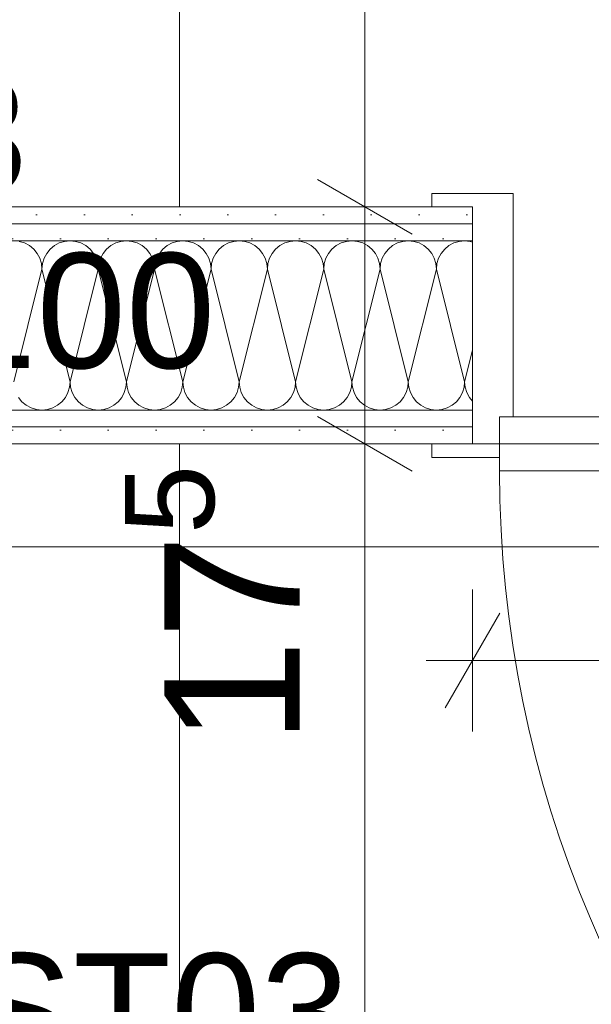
# Model space of a CAD drawing. Header units: metres. Extents: x -4 to 100, y -11 to 17.
# Tile 485 of 656: x 45.525 to 45.948, y 3.306 to 4.033. Entities that reach past the tile are written whole.
import ezdxf

# ---------------------------------------------------------------- set-up
doc = ezdxf.new("R2010")
doc.units = ezdxf.units.M
doc.header["$MEASUREMENT"] = 0
doc.linetypes.add('Strichlinie eng', pattern=[0.115, 0.075, -0.04])
doc.linetypes.add('Wipeout_Contour', pattern=[1, 0, -1])
for name, color, linetype in [('152 - Bemaßung_ Beschriftung.Ausbau', 7, 'Continuous'), ('Neubau_152 - Bemaßung_ Beschriftung.Ausbau', 7, 'Continuous'), ('Neubau_606 - Struktur.Wand Innen Ausbau', 7, 'Continuous'), ('Neubau_650 - Abdeckung.Fußboden Aufbau', 7, 'Continuous')]:
    doc.layers.add(name, color=color, linetype=linetype)
doc.styles.add('ERSTELLTER_STIL_2', font='txt')
doc.dimstyles.new('ERSTELLTER_STIL__3', dxfattribs={"dimtxt": 0.1, "dimasz": 0.0532, "dimexe": 0.18, "dimexo": 0.0625, "dimgap": 0, "dimtad": 1, "dimzin": 0, "dimdsep": 46, "dimtxsty": 'ERSTELLTER_STIL_2', "dimblk": 'ARROWHEAD_2', "dimblk1": 'ARROWHEAD_2', "dimblk2": 'ARROWHEAD_2', "dimcen": 0.09, "dimse1": 1, "dimse2": 1, "dimclrd": 7, "dimclre": 7, "dimclrt": 7, "dimazin": 0, "dimtfac": 1, "dimtdec": 4, "dimtmove": 0, "dimatfit": 3, "dimfxl": 1, "dimtolj": 1, "dimtzin": 0, "dimarcsym": 0})
doc.dimstyles.new('ERSTELLTER_STIL__4', dxfattribs={"dimtxt": 0.1, "dimasz": 0.0532, "dimexe": 0.18, "dimexo": 0.0625, "dimgap": 0, "dimtad": 1, "dimzin": 0, "dimdsep": 46, "dimtxsty": 'ERSTELLTER_STIL_2', "dimblk": 'ARROWHEAD_2', "dimblk1": 'ARROWHEAD_2', "dimblk2": 'ARROWHEAD_2', "dimcen": 0.09, "dimse1": 1, "dimse2": 1, "dimclrd": 7, "dimclre": 7, "dimclrt": 7, "dimazin": 0, "dimtfac": 1, "dimtdec": 4, "dimtmove": 2, "dimatfit": 3, "dimfxl": 1, "dimtolj": 1, "dimtzin": 0, "dimarcsym": 0})
doc.dimstyles.new('ERSTELLTER_STIL__5', dxfattribs={"dimtxt": 0.1, "dimasz": 0.0532, "dimexe": 0.18, "dimexo": 0.0625, "dimgap": 0, "dimtad": 1, "dimtih": 1, "dimtoh": 1, "dimzin": 0, "dimdsep": 46, "dimtxsty": 'ERSTELLTER_STIL_2', "dimblk": 'ARROWHEAD_2', "dimblk1": 'ARROWHEAD_2', "dimblk2": 'ARROWHEAD_2', "dimcen": 0.09, "dimse1": 1, "dimse2": 1, "dimclrd": 7, "dimclre": 7, "dimclrt": 7, "dimazin": 0, "dimtfac": 1, "dimtdec": 4, "dimtmove": 0, "dimatfit": 3, "dimfxl": 1, "dimtolj": 1, "dimtzin": 0, "dimarcsym": 0})
doc.dimstyles.new('ERSTELLTER_STIL__9', dxfattribs={"dimtxt": 0.18, "dimasz": 0.02736, "dimexe": 0.18, "dimexo": 0.0625, "dimgap": 0, "dimtad": 0, "dimtih": 1, "dimtoh": 1, "dimdec": 4, "dimzin": 0, "dimdsep": 46, "dimcen": 0.09, "dimadec": 0, "dimazin": 0, "dimtfac": 1, "dimtdec": 4, "dimtmove": 0, "dimatfit": 3, "dimldrblk": 'ARROWHEAD_11', "dimfxl": 1, "dimtolj": 1, "dimtzin": 0, "dimarcsym": 0})
pattern_1 = [(45, (0, 0), (-0.01767767, 0.01767767), [0, -0.025])]

# ---------------------------------------------------------------- blocks, each defined once
blk = doc.blocks.new('*X1')
at = {"layer": 'Neubau_606 - Struktur.Wand Innen Ausbau', "color": 7, "linetype": 'Continuous', "lineweight": 5}
for p, q in [((45.52881, 3.86841), (45.5249, 3.8696)), ((45.55844, 3.8696), (45.55453, 3.86841)), ((45.5625, 3.87), (45.55844, 3.8696)), ((45.56657, 3.8696), (45.5625, 3.87)), ((45.57047, 3.86841), (45.56657, 3.8696)), ((45.6001, 3.8696), (45.5962, 3.86841)), ((45.60417, 3.87), (45.6001, 3.8696)), ((45.60823, 3.8696), (45.60417, 3.87)), ((45.61214, 3.86841), (45.60823, 3.8696)), ((45.64177, 3.8696), (45.63786, 3.86841)), ((45.64584, 3.87), (45.64177, 3.8696)), ((45.6499, 3.8696), (45.64584, 3.87)), ((45.65381, 3.86841), (45.6499, 3.8696)), ((45.68344, 3.8696), (45.67953, 3.86841)), ((45.6875, 3.87), (45.68344, 3.8696)), ((45.69157, 3.8696), (45.6875, 3.87)), ((45.69547, 3.86841), (45.69157, 3.8696)), ((45.7251, 3.8696), (45.7212, 3.86841)), ((45.72917, 3.87), (45.7251, 3.8696)), ((45.73323, 3.8696), (45.72917, 3.87)), ((45.73714, 3.86841), (45.73323, 3.8696)), ((45.76677, 3.8696), (45.76286, 3.86841)), ((45.77084, 3.87), (45.76677, 3.8696)), ((45.7749, 3.8696), (45.77084, 3.87)), ((45.77881, 3.86841), (45.7749, 3.8696)), ((45.80844, 3.8696), (45.80453, 3.86841)), ((45.8125, 3.87), (45.80844, 3.8696)), ((45.81657, 3.8696), (45.8125, 3.87)), ((45.82047, 3.86841), (45.81657, 3.8696)), ((45.8501, 3.8696), (45.8462, 3.86841)), ((45.85417, 3.87), (45.8501, 3.8696)), ((45.85823, 3.8696), (45.85417, 3.87)), ((45.85999, 3.86906), (45.85823, 3.8696)), ((45.53241, 3.86649), (45.52881, 3.86841)), ((45.53557, 3.8639), (45.53241, 3.86649)), ((45.53816, 3.86074), (45.53557, 3.8639)), ((45.54777, 3.8639), (45.54518, 3.86074)), ((45.55093, 3.86649), (45.54777, 3.8639)), ((45.55453, 3.86841), (45.55093, 3.86649)), ((45.57408, 3.86649), (45.57047, 3.86841)), ((45.57723, 3.8639), (45.57408, 3.86649)), ((45.57982, 3.86074), (45.57723, 3.8639)), ((45.58944, 3.8639), (45.58685, 3.86074)), ((45.59259, 3.86649), (45.58944, 3.8639)), ((45.5962, 3.86841), (45.59259, 3.86649)), ((45.61574, 3.86649), (45.61214, 3.86841)), ((45.6189, 3.8639), (45.61574, 3.86649)), ((45.62149, 3.86074), (45.6189, 3.8639)), ((45.6311, 3.8639), (45.62851, 3.86074)), ((45.63426, 3.86649), (45.6311, 3.8639)), ((45.63786, 3.86841), (45.63426, 3.86649)), ((45.65741, 3.86649), (45.65381, 3.86841)), ((45.66057, 3.8639), (45.65741, 3.86649)), ((45.66316, 3.86074), (45.66057, 3.8639)), ((45.67277, 3.8639), (45.67018, 3.86074)), ((45.67593, 3.86649), (45.67277, 3.8639)), ((45.67953, 3.86841), (45.67593, 3.86649)), ((45.69908, 3.86649), (45.69547, 3.86841)), ((45.70223, 3.8639), (45.69908, 3.86649)), ((45.70482, 3.86074), (45.70223, 3.8639)), ((45.71444, 3.8639), (45.71185, 3.86074)), ((45.71759, 3.86649), (45.71444, 3.8639)), ((45.7212, 3.86841), (45.71759, 3.86649)), ((45.74074, 3.86649), (45.73714, 3.86841)), ((45.7439, 3.8639), (45.74074, 3.86649)), ((45.74649, 3.86074), (45.7439, 3.8639)), ((45.7561, 3.8639), (45.75351, 3.86074)), ((45.75926, 3.86649), (45.7561, 3.8639)), ((45.76286, 3.86841), (45.75926, 3.86649)), ((45.78241, 3.86649), (45.77881, 3.86841)), ((45.78557, 3.8639), (45.78241, 3.86649)), ((45.78816, 3.86074), (45.78557, 3.8639)), ((45.79777, 3.8639), (45.79518, 3.86074)), ((45.80093, 3.86649), (45.79777, 3.8639)), ((45.80453, 3.86841), (45.80093, 3.86649)), ((45.82408, 3.86649), (45.82047, 3.86841)), ((45.82723, 3.8639), (45.82408, 3.86649)), ((45.82982, 3.86074), (45.82723, 3.8639)), ((45.83944, 3.8639), (45.83685, 3.86074)), ((45.84259, 3.86649), (45.83944, 3.8639)), ((45.8462, 3.86841), (45.84259, 3.86649)), ((45.54008, 3.85714), (45.53816, 3.86074)), ((45.54127, 3.85323), (45.54008, 3.85714)), ((45.54325, 3.85714), (45.54207, 3.85323)), ((45.54518, 3.86074), (45.54325, 3.85714)), ((45.58175, 3.85714), (45.57982, 3.86074)), ((45.58294, 3.85323), (45.58175, 3.85714)), ((45.58492, 3.85714), (45.58374, 3.85323)), ((45.58685, 3.86074), (45.58492, 3.85714)), ((45.62342, 3.85714), (45.62149, 3.86074)), ((45.6246, 3.85323), (45.62342, 3.85714)), ((45.62659, 3.85714), (45.6254, 3.85323)), ((45.62851, 3.86074), (45.62659, 3.85714)), ((45.66508, 3.85714), (45.66316, 3.86074)), ((45.66627, 3.85323), (45.66508, 3.85714)), ((45.66825, 3.85714), (45.66707, 3.85323)), ((45.67018, 3.86074), (45.66825, 3.85714)), ((45.70675, 3.85714), (45.70482, 3.86074)), ((45.70794, 3.85323), (45.70675, 3.85714)), ((45.70992, 3.85714), (45.70874, 3.85323)), ((45.71185, 3.86074), (45.70992, 3.85714)), ((45.74842, 3.85714), (45.74649, 3.86074)), ((45.7496, 3.85323), (45.74842, 3.85714)), ((45.75159, 3.85714), (45.7504, 3.85323)), ((45.75351, 3.86074), (45.75159, 3.85714)), ((45.79008, 3.85714), (45.78816, 3.86074)), ((45.79127, 3.85323), (45.79008, 3.85714)), ((45.79325, 3.85714), (45.79207, 3.85323)), ((45.79518, 3.86074), (45.79325, 3.85714)), ((45.83175, 3.85714), (45.82982, 3.86074)), ((45.83294, 3.85323), (45.83175, 3.85714)), ((45.83492, 3.85714), (45.83374, 3.85323)), ((45.83685, 3.86074), (45.83492, 3.85714)), ((45.54167, 3.84916), (45.52084, 3.76583)), ((45.54167, 3.84916), (45.54127, 3.85323)), ((45.54207, 3.85323), (45.54167, 3.84916)), ((45.54167, 3.84916), (45.5625, 3.76583)), ((45.58334, 3.84916), (45.5625, 3.76583)), ((45.58334, 3.84916), (45.58294, 3.85323)), ((45.58374, 3.85323), (45.58334, 3.84916)), ((45.58334, 3.84916), (45.60417, 3.76583)), ((45.625, 3.84916), (45.60417, 3.76583)), ((45.625, 3.84916), (45.6246, 3.85323)), ((45.6254, 3.85323), (45.625, 3.84916)), ((45.625, 3.84916), (45.64584, 3.76583)), ((45.66667, 3.84916), (45.64584, 3.76583)), ((45.66667, 3.84916), (45.66627, 3.85323)), ((45.66707, 3.85323), (45.66667, 3.84916)), ((45.66667, 3.84916), (45.6875, 3.76583)), ((45.70834, 3.84916), (45.6875, 3.76583)), ((45.70834, 3.84916), (45.70794, 3.85323)), ((45.70874, 3.85323), (45.70834, 3.84916)), ((45.70834, 3.84916), (45.72917, 3.76583)), ((45.75, 3.84916), (45.72917, 3.76583)), ((45.75, 3.84916), (45.7496, 3.85323)), ((45.7504, 3.85323), (45.75, 3.84916)), ((45.75, 3.84916), (45.77084, 3.76583)), ((45.79167, 3.84916), (45.77084, 3.76583)), ((45.79167, 3.84916), (45.79127, 3.85323)), ((45.79207, 3.85323), (45.79167, 3.84916)), ((45.79167, 3.84916), (45.8125, 3.76583)), ((45.83334, 3.84916), (45.8125, 3.76583)), ((45.83334, 3.84916), (45.83294, 3.85323)), ((45.83374, 3.85323), (45.83334, 3.84916)), ((45.83334, 3.84916), (45.85417, 3.76583)), ((45.85999, 3.78911), (45.85417, 3.76583)), ((45.56092, 3.75786), (45.5621, 3.76177)), ((45.5621, 3.76177), (45.5625, 3.76583)), ((45.5625, 3.76583), (45.5629, 3.76177)), ((45.5629, 3.76177), (45.56409, 3.75786)), ((45.60258, 3.75786), (45.60377, 3.76177)), ((45.60377, 3.76177), (45.60417, 3.76583)), ((45.60417, 3.76583), (45.60457, 3.76177)), ((45.60457, 3.76177), (45.60575, 3.75786)), ((45.64425, 3.75786), (45.64544, 3.76177)), ((45.64544, 3.76177), (45.64584, 3.76583)), ((45.64584, 3.76583), (45.64624, 3.76177)), ((45.64624, 3.76177), (45.64742, 3.75786)), ((45.68592, 3.75786), (45.6871, 3.76177)), ((45.6871, 3.76177), (45.6875, 3.76583)), ((45.6875, 3.76583), (45.6879, 3.76177)), ((45.6879, 3.76177), (45.68909, 3.75786)), ((45.72758, 3.75786), (45.72877, 3.76177)), ((45.72877, 3.76177), (45.72917, 3.76583)), ((45.72917, 3.76583), (45.72957, 3.76177)), ((45.72957, 3.76177), (45.73075, 3.75786)), ((45.76925, 3.75786), (45.77044, 3.76177)), ((45.77044, 3.76177), (45.77084, 3.76583)), ((45.77084, 3.76583), (45.77124, 3.76177)), ((45.77124, 3.76177), (45.77242, 3.75786)), ((45.81092, 3.75786), (45.8121, 3.76177)), ((45.8121, 3.76177), (45.8125, 3.76583)), ((45.8125, 3.76583), (45.8129, 3.76177)), ((45.8129, 3.76177), (45.81409, 3.75786)), ((45.85258, 3.75786), (45.85377, 3.76177)), ((45.85377, 3.76177), (45.85417, 3.76583)), ((45.85417, 3.76583), (45.85457, 3.76177)), ((45.85457, 3.76177), (45.85575, 3.75786)), ((45.52435, 3.75426), (45.52694, 3.7511)), ((45.5564, 3.7511), (45.55899, 3.75426)), ((45.55899, 3.75426), (45.56092, 3.75786)), ((45.56409, 3.75786), (45.56601, 3.75426)), ((45.56601, 3.75426), (45.5686, 3.7511)), ((45.59807, 3.7511), (45.60066, 3.75426)), ((45.60066, 3.75426), (45.60258, 3.75786)), ((45.60575, 3.75786), (45.60768, 3.75426)), ((45.60768, 3.75426), (45.61027, 3.7511)), ((45.63973, 3.7511), (45.64232, 3.75426)), ((45.64232, 3.75426), (45.64425, 3.75786)), ((45.64742, 3.75786), (45.64935, 3.75426)), ((45.64935, 3.75426), (45.65194, 3.7511)), ((45.6814, 3.7511), (45.68399, 3.75426)), ((45.68399, 3.75426), (45.68592, 3.75786)), ((45.68909, 3.75786), (45.69101, 3.75426)), ((45.69101, 3.75426), (45.6936, 3.7511)), ((45.72307, 3.7511), (45.72566, 3.75426)), ((45.72566, 3.75426), (45.72758, 3.75786)), ((45.73075, 3.75786), (45.73268, 3.75426)), ((45.73268, 3.75426), (45.73527, 3.7511)), ((45.76473, 3.7511), (45.76732, 3.75426)), ((45.76732, 3.75426), (45.76925, 3.75786)), ((45.77242, 3.75786), (45.77435, 3.75426)), ((45.77435, 3.75426), (45.77694, 3.7511)), ((45.8064, 3.7511), (45.80899, 3.75426)), ((45.80899, 3.75426), (45.81092, 3.75786)), ((45.81409, 3.75786), (45.81601, 3.75426)), ((45.81601, 3.75426), (45.8186, 3.7511)), ((45.84807, 3.7511), (45.85066, 3.75426)), ((45.85066, 3.75426), (45.85258, 3.75786)), ((45.85575, 3.75786), (45.85768, 3.75426)), ((45.85768, 3.75426), (45.85999, 3.75144)), ((45.52694, 3.7511), (45.53009, 3.74851)), ((45.53009, 3.74851), (45.5337, 3.74658)), ((45.5337, 3.74658), (45.5376, 3.7454)), ((45.54573, 3.7454), (45.54964, 3.74658)), ((45.54964, 3.74658), (45.55324, 3.74851)), ((45.55324, 3.74851), (45.5564, 3.7511)), ((45.5686, 3.7511), (45.57176, 3.74851)), ((45.57176, 3.74851), (45.57536, 3.74658)), ((45.57536, 3.74658), (45.57927, 3.7454)), ((45.5874, 3.7454), (45.59131, 3.74658)), ((45.59131, 3.74658), (45.59491, 3.74851)), ((45.59491, 3.74851), (45.59807, 3.7511)), ((45.61027, 3.7511), (45.61343, 3.74851)), ((45.61343, 3.74851), (45.61703, 3.74658)), ((45.61703, 3.74658), (45.62094, 3.7454)), ((45.62907, 3.7454), (45.63297, 3.74658)), ((45.63297, 3.74658), (45.63658, 3.74851)), ((45.63658, 3.74851), (45.63973, 3.7511)), ((45.65194, 3.7511), (45.65509, 3.74851)), ((45.65509, 3.74851), (45.6587, 3.74658)), ((45.6587, 3.74658), (45.6626, 3.7454)), ((45.67073, 3.7454), (45.67464, 3.74658)), ((45.67464, 3.74658), (45.67824, 3.74851)), ((45.67824, 3.74851), (45.6814, 3.7511)), ((45.6936, 3.7511), (45.69676, 3.74851)), ((45.69676, 3.74851), (45.70036, 3.74658)), ((45.70036, 3.74658), (45.70427, 3.7454)), ((45.7124, 3.7454), (45.71631, 3.74658)), ((45.71631, 3.74658), (45.71991, 3.74851)), ((45.71991, 3.74851), (45.72307, 3.7511)), ((45.73527, 3.7511), (45.73843, 3.74851)), ((45.73843, 3.74851), (45.74203, 3.74658)), ((45.74203, 3.74658), (45.74594, 3.7454)), ((45.75407, 3.7454), (45.75797, 3.74658)), ((45.75797, 3.74658), (45.76158, 3.74851)), ((45.76158, 3.74851), (45.76473, 3.7511)), ((45.77694, 3.7511), (45.78009, 3.74851)), ((45.78009, 3.74851), (45.7837, 3.74658)), ((45.7837, 3.74658), (45.7876, 3.7454)), ((45.79573, 3.7454), (45.79964, 3.74658)), ((45.79964, 3.74658), (45.80324, 3.74851)), ((45.80324, 3.74851), (45.8064, 3.7511)), ((45.8186, 3.7511), (45.82176, 3.74851)), ((45.82176, 3.74851), (45.82536, 3.74658)), ((45.82536, 3.74658), (45.82927, 3.7454)), ((45.8374, 3.7454), (45.84131, 3.74658)), ((45.84131, 3.74658), (45.84491, 3.74851)), ((45.84491, 3.74851), (45.84807, 3.7511)), ((45.5376, 3.7454), (45.54167, 3.745)), ((45.54167, 3.745), (45.54573, 3.7454)), ((45.57927, 3.7454), (45.58334, 3.745)), ((45.58334, 3.745), (45.5874, 3.7454)), ((45.62094, 3.7454), (45.625, 3.745)), ((45.625, 3.745), (45.62907, 3.7454)), ((45.6626, 3.7454), (45.66667, 3.745)), ((45.66667, 3.745), (45.67073, 3.7454)), ((45.70427, 3.7454), (45.70834, 3.745)), ((45.70834, 3.745), (45.7124, 3.7454)), ((45.74594, 3.7454), (45.75, 3.745)), ((45.75, 3.745), (45.75407, 3.7454)), ((45.7876, 3.7454), (45.79167, 3.745)), ((45.79167, 3.745), (45.79573, 3.7454)), ((45.82927, 3.7454), (45.83334, 3.745)), ((45.83334, 3.745), (45.8374, 3.7454))]:
    blk.add_line(p, q, dxfattribs=at)
blk = doc.blocks.new('ARROWHEAD_11')
at = {"color": 0, "linetype": 'Continuous', "lineweight": 0}
blk.add_line((0, 0), (-1, 0), dxfattribs=at)
at = {"color": 0, "linetype": 'Continuous', "lineweight": 0, "const_width": 0.25, "flags": 128}
blk.add_lwpolyline([(-0.125, 0, 1), (0.125, 0, 1)], format="xyb", close=True, dxfattribs=at)
blk = doc.blocks.new('*D700')
at = {"layer": '152 - Bemaßung_ Beschriftung.Ausbau', "color": 7, "linetype": 'Continuous', "lineweight": 5}
for p, q in [((45.49502, 2.09752), (45.49502, 2.20252)), ((47.15997, 2.09752), (47.15997, 2.20252)), ((45.51523, 2.18502), (45.47481, 2.11502)), ((47.18018, 2.18502), (47.13976, 2.11502)), ((45.49502, 2.15002), (47.15997, 2.15002))]:
    blk.add_line(p, q, dxfattribs=at)
at = {"layer": '152 - Bemaßung_ Beschriftung.Ausbau', "color": 7, "lineweight": 5, "char_height": 0.1, "attachment_point": 7, "style": 'ERSTELLTER_STIL_2'}
for s, insert in [('\\A1;{\\pql;\\fArial|b0|i0|c0|p38;15\\fArial|b0|i0|c0|p38;\\A1{\\H.66x;\\S5^  ;}}', (46.93788, 2.16837)), ('\\A1;{\\pql;\\fArial|b0|i0|c0|p38;1,66\\fArial|b0|i0|c0|p38;\\A1{\\H.66x;\\S49^  ;}}', (46.04345, 2.15061))]:
    blk.add_mtext(s, dxfattribs=dict(at, insert=insert))
blk = doc.blocks.new('ARROWHEAD_2')
at = {"color": 0, "linetype": 'Continuous', "lineweight": 0}
for p, q in [((-0.378, -0.655), (0.378, 0.655)), ((0, 0), (-1, 0))]:
    blk.add_line(p, q, dxfattribs=at)
blk = doc.blocks.new('*D702')
at = {"layer": '152 - Bemaßung_ Beschriftung.Ausbau', "color": 7, "linetype": 'Continuous', "lineweight": 5}
for p, q in [((45.85999, 3.5075), (45.85999, 3.6125)), ((46.74499, 3.5075), (46.74499, 3.6125)), ((45.8802, 3.595), (45.83978, 3.525)), ((46.7652, 3.595), (46.72478, 3.525)), ((45.82576, 3.56), (45.85999, 3.56)), ((45.85999, 3.56), (46.74499, 3.56))]:
    blk.add_line(p, q, dxfattribs=at)
at = {"layer": '152 - Bemaßung_ Beschriftung.Ausbau', "color": 7, "lineweight": 5, "char_height": 0.1, "attachment_point": 7, "style": 'ERSTELLTER_STIL_2'}
for s, insert in [('\\A1;{\\pql;\\fArial|b0|i0|c0|p38;88\\fArial|b0|i0|c0|p38;\\A1{\\H.66x;\\S5^  ;}}', (46.20156, 3.57835)), ('\\A1;{\\pql;\\fArial|b0|i0|c0|p38;2,13\\fArial|b0|i0|c0|p38;\\A1{\\H.66x;\\S5^  ;}}', (46.14442, 3.42059)), ('\\A1;{\\pql;\\fArial|b0|i0|c0|p38;10}', (46.57299, 3.58))]:
    blk.add_mtext(s, dxfattribs=dict(at, insert=insert))
blk = doc.blocks.new('*D713')
at = {"layer": '152 - Bemaßung_ Beschriftung.Ausbau', "color": 7, "linetype": 'Continuous', "lineweight": 5}
for p, q in [((45.78033, 0.245), (45.78033, 3.72)), ((45.74533, 0.26521), (45.81533, 0.22479)), ((45.83283, 0.245), (45.72783, 0.245)), ((45.78033, 0.005), (45.78033, 0.245)), ((45.74533, 0.02521), (45.81533, -0.01521)), ((45.83283, 0.005), (45.72783, 0.005)), ((45.78033, -0.07), (45.78033, 0.005))]:
    blk.add_line(p, q, dxfattribs=at)
at = {"color": 254, "linetype": 'Wipeout_Contour', "lineweight": 0, "ltscale": 182.403055}
blk.add_wipeout([(45.66937, -0.10529), (45.66937, 0.06354), (45.52651, 0.06354), (45.52651, -0.10529)], dxfattribs=at).dxf.layer = '152 - Bemaßung_ Beschriftung.Ausbau'
at = {"color": 254, "linetype": 'Wipeout_Contour', "lineweight": 0, "ltscale": 182.853328}
blk.add_wipeout([(45.77908, 0.03036), (45.77908, 0.21964), (45.64158, 0.21964), (45.64158, 0.03036)], dxfattribs=at).dxf.layer = '152 - Bemaßung_ Beschriftung.Ausbau'
at = {"layer": '152 - Bemaßung_ Beschriftung.Ausbau', "color": 7, "lineweight": 5, "insert": (45.76033, 0.04911), "char_height": 0.1, "attachment_point": 7, "rotation": 90, "style": 'ERSTELLTER_STIL_2'}
blk.add_mtext('\\A1;{\\pql;\\fArial|b0|i0|c0|p38;24}', dxfattribs=at)
blk = doc.blocks.new('*D714')
at = {"layer": '152 - Bemaßung_ Beschriftung.Ausbau', "color": 7, "linetype": 'Continuous', "lineweight": 5}
for p, q in [((45.74533, 3.7402), (45.81533, 3.69979)), ((45.83283, 3.72), (45.72783, 3.72)), ((45.78033, 0.245), (45.78033, 3.72)), ((45.74533, 0.26521), (45.81533, 0.22479))]:
    blk.add_line(p, q, dxfattribs=at)
at = {"layer": '152 - Bemaßung_ Beschriftung.Ausbau', "color": 7, "lineweight": 5, "char_height": 0.1, "attachment_point": 7, "rotation": 90, "style": 'ERSTELLTER_STIL_2'}
for s, insert in [('\\A1;{\\pql;\\fArial|b0|i0|c0|p38;17\\fArial|b0|i0|c0|p38;\\A1{\\H.66x;\\S5^  ;}}', (45.76142, 3.49791)), ('\\A1;{\\pql;\\fArial|b0|i0|c0|p38;3,47\\fArial|b0|i0|c0|p38;\\A1{\\H.66x;\\S5^  ;}}', (45.77974, 1.7235))]:
    blk.add_mtext(s, dxfattribs=dict(at, insert=insert))
blk = doc.blocks.new('*D715')
at = {"layer": '152 - Bemaßung_ Beschriftung.Ausbau', "color": 7, "linetype": 'Continuous', "lineweight": 5}
for p, q in [((45.74533, 3.9152), (45.81533, 3.87479)), ((45.83283, 3.895), (45.72783, 3.895)), ((45.78033, 3.72), (45.78033, 3.895)), ((45.74533, 3.7402), (45.81533, 3.69979)), ((45.83283, 3.72), (45.72783, 3.72))]:
    blk.add_line(p, q, dxfattribs=at)
blk = doc.blocks.new('*D716')
at = {"layer": '152 - Bemaßung_ Beschriftung.Ausbau', "color": 7, "linetype": 'Continuous', "lineweight": 5}
for p, q in [((45.74533, 5.78021), (45.81533, 5.73979)), ((45.83283, 5.76), (45.72783, 5.76)), ((45.78033, 3.895), (45.78033, 5.76)), ((45.74533, 3.9152), (45.81533, 3.87479)), ((45.83283, 3.895), (45.72783, 3.895))]:
    blk.add_line(p, q, dxfattribs=at)
at = {"layer": '152 - Bemaßung_ Beschriftung.Ausbau', "color": 7, "lineweight": 5, "insert": (45.77974, 4.53497), "char_height": 0.1, "attachment_point": 7, "rotation": 90, "style": 'ERSTELLTER_STIL_2'}
blk.add_mtext('\\A1;{\\pql;\\fArial|b0|i0|c0|p38;1,86\\fArial|b0|i0|c0|p38;\\A1{\\H.66x;\\S5^  ;}}', dxfattribs=at)

msp = doc.modelspace()

# ---------------------------------------------------------------- hatches: boundary and pattern name
at = {"layer": 'Neubau_606 - Struktur.Wand Innen Ausbau', "linetype": 'Continuous', "lineweight": 0, "true_color": 0x000000}
h = msp.add_hatch(dxfattribs=at)
h.set_pattern_fill('Gips_0001', color=18, style=0, pattern_type=2)
h.set_pattern_definition(pattern_1)
h.paths.add_polyline_path([(44.70999, 3.895), (44.70999, 3.8825), (45.85999, 3.8825), (45.85999, 3.895)])
h = msp.add_hatch(dxfattribs=at)
h.set_pattern_fill('Gips_0001', color=18, style=0, pattern_type=2)
h.set_pattern_definition(pattern_1)
h.paths.add_polyline_path([(44.70999, 3.8825), (44.70999, 3.87), (45.85999, 3.87), (45.85999, 3.8825)])
h = msp.add_hatch(dxfattribs=at)
h.set_pattern_fill('Gips_0001', color=18, style=0, pattern_type=2)
h.set_pattern_definition(pattern_1)
h.paths.add_polyline_path([(44.70999, 3.745), (44.70999, 3.7325), (45.85999, 3.7325), (45.85999, 3.745)])
h = msp.add_hatch(dxfattribs=at)
h.set_pattern_fill('Gips_0001', color=18, style=0, pattern_type=2)
h.set_pattern_definition(pattern_1)
h.paths.add_polyline_path([(44.70999, 3.7325), (44.70999, 3.72), (45.85999, 3.72), (45.85999, 3.7325)])
at = {"layer": 'Neubau_650 - Abdeckung.Fußboden Aufbau', "linetype": 'Continuous', "lineweight": 13, "true_color": 0xafafaf}
h = msp.add_hatch(dxfattribs=at)
h.set_pattern_fill('Raster_60x60_Fuge_2mm_0001', color=253, style=0, pattern_type=2)
h.set_pattern_definition([(0, (46.245, 4.8475), (0, 0.602), []), (90, (46.245, 4.8475), (-0.602, 0), [])])
h.paths.add_polyline_path([(44.70999, 3.895), (45.85999, 3.895), (45.85999, 3.72), (46.74499, 3.72), (46.74499, 3.895), (46.84499, 3.895), (46.84499, 5.76), (44.70999, 5.76)])
h = msp.add_hatch(dxfattribs=at)
h.set_pattern_fill('Raster_60x60_Fuge_2mm_0001', color=253, style=0, pattern_type=2)
h.set_pattern_definition([(0, (46.245, 3.6435), (0, 0.602), []), (90, (46.245, 3.6435), (-0.602, 0), [])])
h.paths.add_polyline_path([(47.15998, 3.72), (43.96499, 3.72), (43.96499, 0.505), (44.21499, 0.505), (44.21499, 0.255), (47.15998, 0.255)])

# ---------------------------------------------------------------- linework, layer by layer
at = {"layer": 'Neubau_606 - Struktur.Wand Innen Ausbau', "color": 1, "linetype": 'Continuous', "lineweight": 13}
for p, q in [((45.82999, 3.895), (45.82999, 3.905)), ((45.82999, 3.905), (45.88999, 3.905)), ((45.88999, 3.905), (45.88999, 3.74)), ((45.85999, 3.895), (45.82999, 3.895)), ((45.85999, 3.895), (45.85999, 3.8825)), ((45.85999, 3.72), (45.85999, 3.895)), ((45.85999, 3.895), (45.85999, 3.8825)), ((45.85999, 3.895), (45.85999, 3.8825)), ((45.85999, 3.8825), (45.85999, 3.87)), ((45.85999, 3.8825), (45.85999, 3.87)), ((45.85999, 3.8825), (45.85999, 3.87)), ((45.85999, 3.87), (44.70999, 3.87)), ((45.85999, 3.87), (45.85999, 3.745)), ((45.85999, 3.87), (45.85999, 3.745)), ((45.85999, 3.87), (45.85999, 3.745)), ((45.85999, 3.745), (44.70999, 3.745)), ((45.85999, 3.745), (45.85999, 3.7325)), ((45.85999, 3.745), (45.85999, 3.7325)), ((45.85999, 3.745), (45.85999, 3.7325)), ((45.88999, 3.74), (45.87999, 3.74)), ((45.87999, 3.74), (45.87999, 3.71)), ((45.87999, 3.7), (45.87999, 3.74)), ((45.87999, 3.74), (46.72499, 3.74)), ((45.85999, 3.7325), (45.85999, 3.72)), ((45.85999, 3.7325), (45.85999, 3.72)), ((45.85999, 3.7325), (45.85999, 3.72)), ((45.82999, 3.71), (45.82999, 3.72)), ((45.82999, 3.72), (45.85999, 3.72)), ((45.87999, 3.71), (45.82999, 3.71)), ((46.72499, 3.7), (45.87999, 3.7))]:
    msp.add_line(p, q, dxfattribs=at)
at = {"layer": 'Neubau_606 - Struktur.Wand Innen Ausbau', "color": 1, "linetype": 'Continuous', "lineweight": 9}
for p, q in [((45.85999, 3.8825), (44.70999, 3.8825)), ((45.85999, 3.7325), (44.70999, 3.7325))]:
    msp.add_line(p, q, dxfattribs=at)
at = {"layer": 'Neubau_606 - Struktur.Wand Innen Ausbau', "color": 1, "linetype": 'Continuous', "lineweight": 13, "flags": 128}
for points in [[(45.85999, 3.895), (44.70999, 3.895)], [(44.70999, 3.72), (45.85999, 3.72)]]:
    msp.add_lwpolyline(points, dxfattribs=at)
at = {"layer": 'Neubau_606 - Struktur.Wand Innen Ausbau', "color": 1, "linetype": 'Continuous', "lineweight": 9}
msp.add_arc((46.72499, 3.7), 0.845, 179.99996, 269.99996, dxfattribs=at)
at = {"layer": 'Neubau_650 - Abdeckung.Fußboden Aufbau', "color": 1, "linetype": 'Continuous', "lineweight": 13, "flags": 128}
for points in [[(44.70999, 3.895), (45.85999, 3.895), (45.85999, 3.72)], [(47.15998, 3.72), (47.15998, 0.255), (44.21499, 0.255), (44.21499, 0.505), (43.96499, 0.505), (43.96499, 3.72), (45.85999, 3.72)]]:
    msp.add_lwpolyline(points, dxfattribs=at)
at = {"layer": 'Neubau_650 - Abdeckung.Fußboden Aufbau', "color": 1, "linetype": 'Strichlinie eng', "lineweight": 13, "flags": 128}
msp.add_lwpolyline([(45.85999, 3.72), (46.74499, 3.72)], dxfattribs=at)

# ---------------------------------------------------------------- block references
at = {"layer": 'Neubau_606 - Struktur.Wand Innen Ausbau', "color": 1, "lineweight": 13}
msp.add_blockref('*X1', (0, 0), dxfattribs=at)

# ---------------------------------------------------------------- texts
at = {"layer": 'Neubau_152 - Bemaßung_ Beschriftung.Ausbau', "color": 7, "linetype": 'Continuous', "lineweight": 9, "char_height": 0.085, "attachment_point": 9, "line_spacing_factor": 0.913298, "style": 'ERSTELLTER_STIL_2'}
for insert in [(45.66983, 3.77276), (45.90787, 3.12601)]:
    msp.add_mtext('\\A1;{\\pqc;\\fArial|b0|i0|c0|p38;TW-ST03\\P\\pqc;\\fArial|b0|i0|c0|p38;HLS BD Ø 100}', dxfattribs=dict(at, insert=insert))

# ---------------------------------------------------------------- dimensions: what is measured, and where the dimension line sits
at = {"layer": '152 - Bemaßung_ Beschriftung.Ausbau', "color": 7, "linetype": 'Continuous', "lineweight": 5}
dim = msp.add_linear_dim(base=(45.780333, 5.76), p1=(44.709987, 3.894998), p2=(43.729989, 5.76), angle=90, dimstyle='ERSTELLTER_STIL__4', dxfattribs=at)
dim.commit()
dim.dimension.update_dxf_attribs({"geometry": '*D716', "text_midpoint": (45.710333, 4.799907), "dimtype": 160, "text_rotation": 90})
for base, p1, p2, picture, middle in [((46.7449877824, 3.5599967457), (45.8599877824, 3.8949970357), (46.7449877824, 3.8949964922), '*D702', (46.4128540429, 3.629996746)), ((47.15997, 2.15002), (45.49502, 3.895), (47.15997, 3.72), '*D700', (46.34651, 2.22002))]:
    dim = msp.add_linear_dim(base=base, p1=p1, p2=p2, dimstyle='ERSTELLTER_STIL__5', dxfattribs=at)
    dim.commit()
    dim.dimension.update_dxf_attribs({"geometry": picture, "text_midpoint": middle, "dimtype": 160})

# ---------------------------------------------------------------- leaders
at = {"layer": 'Neubau_152 - Bemaßung_ Beschriftung.Ausbau', "color": 1, "linetype": 'Continuous', "lineweight": 13, "annotation_type": 0, "has_hookline": 1, "hookline_direction": 0, "text_width": 0.76951}
for points in [[(44.85, 3.8075), (44.85, 3.77276), (44.90032, 3.77276)], [(45.05, 3.8075), (45.05, 3.12601), (45.13837, 3.12601)]]:
    msp.add_leader(points, dimstyle='ERSTELLTER_STIL__9', dxfattribs=at)

# ---------------------------------------------------------------- next in the draw order: dimensions: what is measured, and where the dimension line sits
at = {"layer": '152 - Bemaßung_ Beschriftung.Ausbau', "color": 7, "linetype": 'Continuous', "lineweight": 5}
dim = msp.add_linear_dim(base=(45.78033, 0.245), p1=(21.9375, 0.005), p2=(22.1775, 0.245), angle=90, dimstyle='ERSTELLTER_STIL__3', dxfattribs=at)
dim.commit()
dim.dimension.update_dxf_attribs({"geometry": '*D713', "text_midpoint": (45.71033, 0.12535), "dimtype": 160, "text_rotation": 90})

# ---------------------------------------------------------------- next in the draw order: dimensions: what is measured, and where the dimension line sits
for base, p1, p2, picture, middle in [((45.780333, 3.719998), (22.1775, 0.245), (44.709987, 3.719998), '*D714', (45.710333, 1.988441)), ((45.7803331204, 3.894997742), (44.7099867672, 3.719997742), (44.7099867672, 3.894997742), '*D715', (45.7103331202, 3.7092057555))]:
    dim = msp.add_linear_dim(base=base, p1=p1, p2=p2, angle=90, dimstyle='ERSTELLTER_STIL__3', dxfattribs=at)
    dim.commit()
    dim.dimension.update_dxf_attribs({"geometry": picture, "text_midpoint": middle, "dimtype": 160, "text_rotation": 90})

doc.saveas('drawing.dxf')
